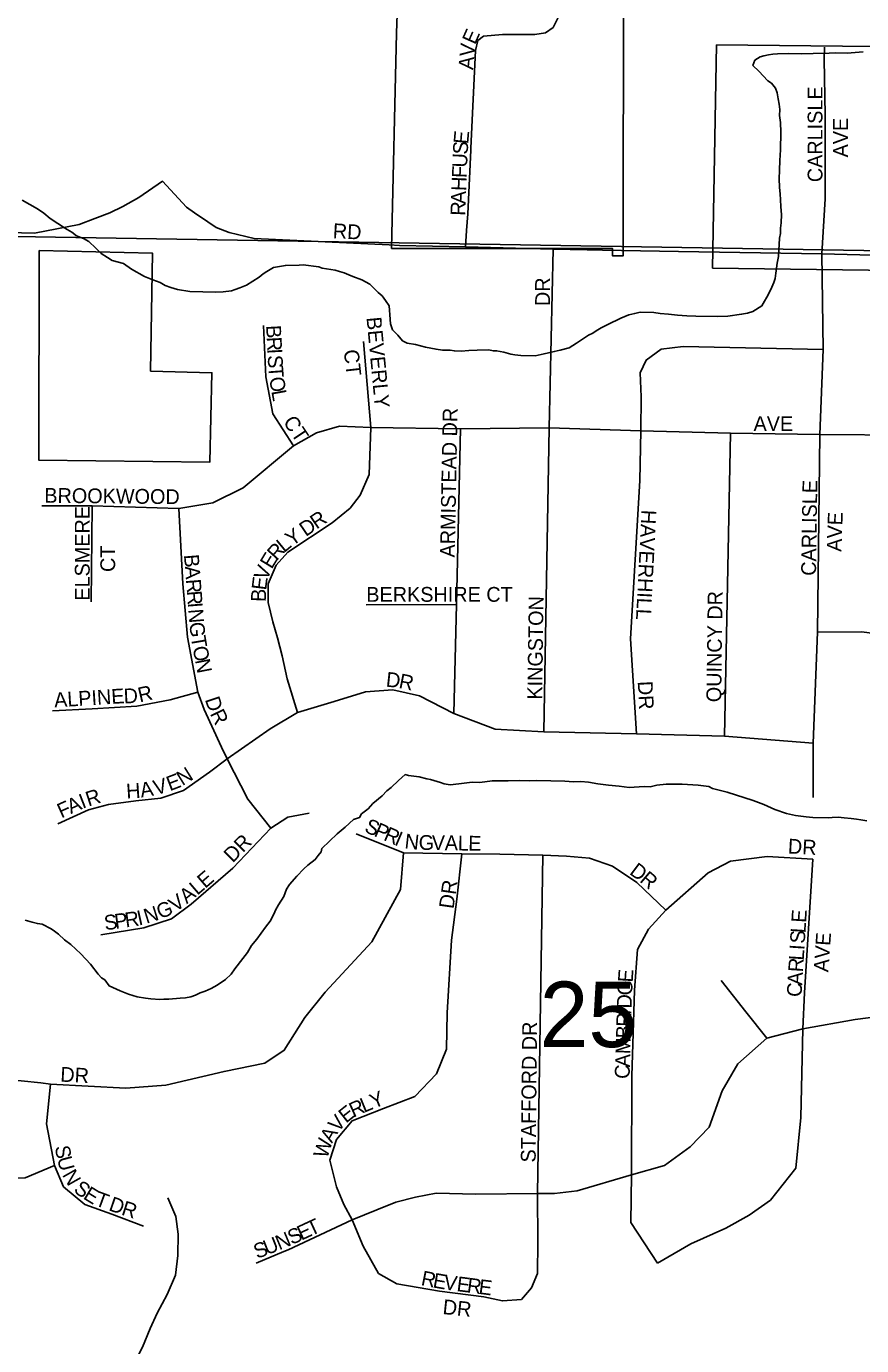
# Model space of a CAD drawing. Extents: x 1310247 to 1552180, y 377264 to 706493.
# Drawn here: x 1373476 to 1376294, y 520609 to 525062 of the extents above; entities that cross this region are included whole.
import ezdxf

# ---------------------------------------------------------------- set-up
doc = ezdxf.new("R2010")
doc.units = 0
for name, color, linetype in [('GM_X_City_Street', 7, 'Continuous'), ('GM_X_City_Street_Text', 7, 'Continuous'), ('GM_X_Corporation', 7, 'Continuous'), ('GM_X_County_Road', 7, 'Continuous'), ('GM_X_Minor_River', 7, 'Continuous'), ('GM_X_Section', 7, 'Continuous'), ('GM_X_Section_Text', 7, 'Continuous'), ('GM_X_Township_Subdivision', 7, 'Continuous'), ('GM_X_Township_Subdivision_Text', 7, 'Continuous')]:
    doc.layers.add(name, color=color, linetype=linetype)

msp = doc.modelspace()

# ---------------------------------------------------------------- linework, layer by layer
at = {"layer": 'GM_X_City_Street'}
for points in [[(1372748.5, 524384.6), (1373236.2, 524370.2), (1373502.9, 524363.9), (1373653.5, 524392.9), (1373707, 524412.9), (1373756.9, 524432.8), (1373801.4, 524453.7), (1373855.8, 524484.5), (1373935.6, 524538.9), (1374016.3, 524451), (1374043.6, 524432.8), (1374088, 524402), (1374116.1, 524382.9), (1374159.7, 524365.7), (1374245, 524345.7), (1374699.7, 524324)], [(1374957.4, 524317.4), (1374961.2, 524372.8)], [(1374699.7, 524324), (1374735.3, 524322.3), (1374957.4, 524317.4), (1375253.7, 524309.4), (1375368, 524307.5)], [(1375221.9, 522681), (1375239.9, 523706.2), (1375253.7, 524309.4)], [(1375419.5, 524306.6), (1375676.6, 524302.3)], [(1376130.5, 522459.3), (1376130.5, 522642.4), (1376145.6, 523016.9), (1376153.3, 523684.5), (1376164.1, 523971.3), (1376160.4, 524294.2)], [(1374377, 523646), (1374307.6, 523754.2), (1374283.6, 523879.3), (1374275.6, 524052)], [(1373527.6, 523443), (1373697.7, 523443), (1373990.6, 523434.1), (1374104.6, 523453.7), (1374207, 523504.4), (1374377, 523646), (1374454.5, 523689.6), (1374532.9, 523711.9), (1374638.4, 523707.5), (1374941, 523703.3), (1375239.9, 523706.2), (1375548.9, 523697), (1375851.4, 523688.5), (1376153.3, 523684.5), (1376455.9, 523682.4), (1376753.8, 523684.4), (1377579.5, 523669.5), (1377722.9, 523673), (1377835.2, 523685.2), (1377905, 523718.1), (1378033.6, 523829.1), (1378264.9, 524028.4)], [(1374638.4, 523707.5), (1374613.2, 523998)], [(1375534.2, 522674.3), (1375513.9, 522994.3), (1375546.2, 523528.7), (1375548.9, 523697), (1375550.6, 523811.8), (1375547.1, 523892.4), (1375567.3, 523935.4), (1375618.1, 523972.1), (1375691.7, 523980.9), (1376164.1, 523971.3)], [(1374390.5, 522745.6), (1374356, 522859.8), (1374338.4, 522937.1), (1374323.3, 522997.6), (1374307.3, 523052.2), (1374291.4, 523116.8), (1374292.2, 523180.6), (1374318.2, 523243.6), (1374358.6, 523286.5), (1374507.2, 523386.4), (1374568.5, 523435.9), (1374602.1, 523479.6), (1374632.3, 523549.3), (1374638.4, 523707.5)], [(1374918.7, 522742.3), (1374927.6, 523110.9), (1374941, 523703.3)], [(1375831.5, 522665.9), (1375851.4, 523688.5)], [(1373694.4, 523119.6), (1373697.7, 523443)], [(1374301, 522355.7), (1374223.1, 522453.1), (1374153.6, 522589.4), (1374133.8, 522628.4), (1374075.3, 522755.7), (1374054.2, 522814.9), (1374019.5, 522999.6), (1374003.5, 523180.4), (1373990.6, 523434.1)], [(1374622.1, 523109.6), (1374927.6, 523110.9)], [(1376145.6, 523016.9), (1376295.1, 523017.7), (1376442, 522997.6), (1376735.1, 522985), (1376819.9, 522951.4), (1376889.6, 522868.2), (1376907.1, 522834)], [(1373564.1, 522751.2), (1373697.6, 522758.1), (1373848.3, 522767.5), (1373961.1, 522788.8), (1374054.2, 522814.9)], [(1373582.1, 522370.3), (1373685.1, 522417.4), (1373752.5, 522435.2), (1373845, 522447.4), (1373929.4, 522457.2), (1374005.6, 522483.1), (1374094.1, 522544.8), (1374153.6, 522589.4), (1374298.9, 522690.2), (1374390.5, 522745.6), (1374513.9, 522783.4), (1374620.6, 522815.4), (1374712.1, 522822.9), (1374802.8, 522801.9), (1374918.7, 522742.3), (1375057.3, 522689.4), (1375221.9, 522681), (1375534.2, 522674.3), (1375831.5, 522665.9), (1376130.5, 522642.4)], [(1373726.5, 521995.4), (1373872.5, 522019), (1373965.1, 522049), (1374032.4, 522098.5), (1374172, 522220.2), (1374301, 522355.7), (1374358.6, 522392.3), (1374430, 522406)], [(1374589.2, 522336.1), (1374748.9, 522272.7), (1374945.5, 522268.7), (1375073.9, 522267.9), (1375218.4, 522263.9), (1375298.6, 522260.7), (1375375.7, 522254.3), (1375453.5, 522227.8), (1375535.4, 522172.4), (1375633.3, 522078.2)], [(1373524.3, 521495.6), (1373557.1, 521491.8), (1373811.5, 521478.2), (1373946.3, 521487.8), (1374143, 521534.4), (1374280.2, 521562.5), (1374346, 521605.8), (1374415, 521716.6), (1374484, 521802.4), (1374641.3, 521971.8), (1374738.5, 522148.3), (1374748.9, 522272.7)], [(1374574.7, 521033.6), (1374546.6, 521085), (1374522.1, 521144.6), (1374499.9, 521234.6), (1374522.1, 521304.7), (1374574.7, 521367.9), (1374681, 521409.9), (1374786.2, 521449.7), (1374860.2, 521526.4), (1374893.7, 521609.8), (1374896.1, 521732.5), (1374910.1, 521978), (1374928.8, 522115.9), (1374945.5, 522268.7)], [(1375200.9, 521122.3), (1375218.4, 522263.9)], [(1375517.2, 521186), (1375517.2, 521186), (1375519.2, 521519), (1375527.4, 521808.3), (1375537.6, 521945.6), (1375575.2, 522015.1), (1375633.3, 522078.2), (1375776.9, 522204.5), (1375852.3, 522244.3), (1375975.5, 522259.6), (1376129.3, 522250.4)], [(1375605.8, 520887.5), (1375717.8, 520952.7), (1375836, 521005.7), (1375914.4, 521049.5), (1375986.7, 521100.4), (1376072.3, 521208.4), (1376089.6, 521379.5), (1376095.7, 521677.9), (1376101, 521800.3), (1376129.3, 522250.4)], [(1375974.5, 521646.4), (1375903, 521735.3), (1375820.1, 521841)], [(1374344.5, 520926.7), (1374359, 520932.8), (1374574.7, 521033.6), (1374658, 521067.8), (1374722.7, 521092.8), (1374788.9, 521110.6), (1374858.1, 521123.3), (1374992.6, 521120.3), (1375200.9, 521122.3), (1375257.4, 521122.8), (1375334.8, 521132), (1375517.2, 521186), (1375629.2, 521217.5), (1375715.8, 521279.7), (1375780, 521346.9), (1375823.8, 521469.1), (1375876.7, 521559.8), (1375974.5, 521646.4), (1376095.7, 521677.9), (1376272.9, 521709.5), (1376464.5, 521734.7)], [(1371505.8, 520018.8), (1371508.7, 520022), (1371545.9, 520075.1), (1371780.6, 520414.3), (1371872.9, 520553.4), (1371929.6, 520639.1), (1372000.8, 520712.4), (1372095.9, 520792.1), (1372233.3, 520902.7), (1372362.3, 521000.6), (1372448, 521066.2), (1372549.2, 521185.2), (1372583.4, 521237.6), (1372631.7, 521321.7), (1372670.3, 521390.7), (1372742.5, 521499.9), (1372830.8, 521555.3), (1372919.9, 521573.7), (1373074.7, 521550.4), (1373256.9, 521523.1), (1373458.4, 521503.1), (1373524.3, 521495.6)], [(1373074.7, 521550.4), (1373050.9, 521412.1), (1373068.7, 521343.2), (1373117.6, 521290.9), (1373211.1, 521231.9), (1373317.9, 521185.2), (1373403.5, 521173), (1373471.4, 521175.2), (1373570.3, 521217.5)], [(1373557.1, 521491.8), (1373543.6, 521357.5), (1373570.3, 521217.5), (1373601.5, 521145.2), (1373672.7, 521085.1), (1373763.9, 521052.8), (1373870.7, 521012.8)], [(1375605.8, 520887.5), (1375515.1, 521025), (1375517.2, 521186)], [(1374574.7, 521033.6), (1374612.7, 520944.6), (1374663.6, 520852.9), (1374725.7, 520817.2), (1374870.4, 520792.8), (1375019.1, 520773.4), (1375082.2, 520760.2), (1375146.4, 520765.3), (1375180.5, 520804), (1375200.4, 520852.9), (1375201.4, 520957.8), (1375200.9, 521122.3)], [(1374251.1, 520887), (1374344.5, 520926.7)]]:
    msp.add_lwpolyline(points, dxfattribs=at)
at = {"layer": 'GM_X_Corporation'}
for points in [[(1374708.4, 524311.6), (1375453.3, 524312.1), (1375453.3, 524287.3), (1375489.4, 524286.9), (1375490.4, 525243.6), (1374732.7, 525261.1), (1374725.3, 525038.2)], [(1375791.1, 524245.7), (1377194.6, 524227.9), (1377201.5, 524534.7), (1377111.1, 524537.2), (1377111.1, 524629.8), (1376961.8, 524632.7), (1376960.3, 524268.8), (1376748.4, 524271.5), (1376760.8, 524988.9), (1375804.9, 524998.9)], [(1373519, 524305), (1373518, 523597.1), (1374095.3, 523590.8), (1374102, 523892.5), (1373894.7, 523898.1), (1373901.6, 524295.6)]]:
    msp.add_lwpolyline(points, close=True, dxfattribs=at)
at = {"layer": 'GM_X_County_Road'}
for points in [[(1375368, 524307.5), (1375419.5, 524306.6)], [(1375676.6, 524302.3), (1376160.4, 524294.2), (1376460.5, 524285.9), (1376602, 524283.1)]]:
    msp.add_lwpolyline(points, dxfattribs=at)
at = {"layer": 'GM_X_Minor_River'}
for points in [[(1376299.2, 524975.9), (1376245, 524971.2), (1376206.9, 524972.2), (1376184.9, 524970.8), (1376130.7, 524970.1), (1376090.6, 524969.1), (1376048.6, 524970.2), (1376010.5, 524969.2), (1375994.4, 524967.6), (1375980.3, 524965.9), (1375964.2, 524962.3), (1375952.1, 524958.6), (1375933.8, 524947.1), (1375927.3, 524929.2), (1375946.9, 524910.7), (1375978.2, 524877.9), (1375990.1, 524869.6), (1376003.7, 524853.3), (1376009.3, 524837.1), (1376012.8, 524817), (1376016.4, 524798.9), (1376018, 524780.9), (1376017.5, 524760.9), (1376021, 524736.8), (1376022.2, 524704.8), (1376020.8, 524644.8), (1376017.9, 524608.8), (1376017.1, 524576.8), (1376016.4, 524546.8), (1376017.7, 524518.8), (1376019.2, 524494.7), (1376020.7, 524476.7), (1376022.2, 524452.7), (1376023.6, 524426.6), (1376022.9, 524398.6), (1376020.5, 524380.7), (1376020, 524362.7), (1376017.6, 524346.7), (1376014.2, 524284.8), (1376009.6, 524262.9), (1376004.8, 524229), (1376002.4, 524211.1), (1375998, 524197.2), (1375987.4, 524173.4), (1375974.8, 524147.7), (1375966.5, 524133.9), (1375958.1, 524118.1), (1375927.5, 524098.9), (1375909.4, 524093.4), (1375889.3, 524089.9), (1375843, 524083), (1375808.9, 524081.9), (1375734.8, 524083.8), (1375704.7, 524084.5), (1375672.7, 524087.3), (1375642.8, 524090.1), (1375614.8, 524092.8), (1375592.8, 524095.4), (1375546.7, 524096.5), (1375528.6, 524093), (1375508.4, 524087.5), (1375482.1, 524076.2), (1375437.5, 524055.3), (1375415.2, 524043.8), (1375398.9, 524034.2), (1375386.7, 524026.5), (1375372.5, 524018.9), (1375331.8, 523991.9), (1375307.4, 523976.5), (1375277.1, 523969.3), (1375257, 523963.8), (1375222.7, 523956.7), (1375192.5, 523949.4), (1375144.4, 523950.6), (1375124.4, 523953.1), (1375110.5, 523955.5)], [(1375110.5, 523955.5), (1375086.6, 523962.1), (1375062.6, 523966.7), (1375050.6, 523967), (1375036.6, 523969.4), (1374996.5, 523968.4), (1374968.4, 523967.1), (1374942.4, 523965.8), (1374920.3, 523966.3), (1374906.4, 523968.7), (1374880.3, 523969.3), (1374858.3, 523971.9), (1374822.4, 523978.8), (1374788.6, 523987.7), (1374760.6, 523992.4), (1374744.8, 524000.8), (1374729.2, 524019.2), (1374711.6, 524037.6), (1374704.1, 524057.8), (1374702.8, 524087.9), (1374701.2, 524103.9), (1374699.5, 524118), (1374687.9, 524136.3), (1374676.3, 524152.6), (1374662.5, 524162.9), (1374635.1, 524191.6), (1374607.4, 524206.3), (1374577.6, 524217.1), (1374563.7, 524223.4), (1374547.9, 524229.8), (1374531.9, 524234.2), (1374518, 524238.6), (1374474.1, 524245.7), (1374462.2, 524250), (1374410.2, 524257.3), (1374396.2, 524255.7), (1374350.1, 524254.8), (1374309.8, 524247.9), (1374287.4, 524234.4), (1374275.2, 524226.7), (1374260.9, 524215.1), (1374218.2, 524188.2), (1374195.9, 524178.7), (1374179.8, 524173.1), (1374167.6, 524169.4), (1374139.5, 524166.1), (1374115.4, 524164.8), (1374027.3, 524167), (1373985.4, 524174), (1373963.5, 524180.6), (1373943.6, 524187.1), (1373927.8, 524197.5), (1373902, 524206.2), (1373874.2, 524216.9), (1373830.7, 524242), (1373803.1, 524260.7), (1373765.2, 524271.6), (1373749.5, 524282), (1373727.7, 524294.6), (1373710.1, 524313.1), (1373686.6, 524335.7), (1373668.8, 524346.1), (1373645, 524354.7), (1373629.3, 524367.1), (1373613.4, 524375.5), (1373601.6, 524383.8), (1373581.9, 524396.3), (1373556.2, 524413), (1373534.6, 524431.5), (1373512.9, 524446.1), (1373487.2, 524460.8), (1373461.5, 524475.4)], [(1376311.3, 522380.7), (1376291.3, 522383.2), (1376277.3, 522385.5), (1376259.3, 522388), (1376235.4, 522390.6), (1376215.4, 522393.1), (1376195.3, 522391.6), (1376181.2, 522390), (1376129.1, 522391.3), (1376107.2, 522393.8), (1376071.2, 522398.8), (1376041.3, 522405.5), (1376001.5, 522418.5), (1375963.9, 522435.5), (1375928.1, 522448.4), (1375840.6, 522476.6), (1375790.8, 522489.9), (1375778.9, 522496.2), (1375743, 522501.1), (1375689, 522504.4), (1375634.8, 522503.8), (1375602.7, 522500.6), (1375580.5, 522495.2), (1375560.5, 522495.7), (1375510.3, 522493), (1375476.4, 522497.8), (1375440.4, 522500.7), (1375404.4, 522505.6), (1375372.4, 522510.5), (1375346.5, 522513.1), (1375322.4, 522511.7), (1375292.4, 522514.5), (1375198.2, 522516.9), (1375172.2, 522515.5), (1375140.1, 522516.3), (1375102, 522515.3), (1375047.9, 522514.7), (1375005.7, 522509.7), (1374979.6, 522510.4), (1374935.4, 522505.5), (1374905.3, 522502.3), (1374885.3, 522504.8), (1374873.4, 522509.1), (1374839.6, 522519.9), (1374827.6, 522522.2), (1374801.7, 522528.9), (1374765.8, 522533.8), (1374753.8, 522536.1), (1374731.3, 522516.7), (1374706.7, 522493.3), (1374692.4, 522481.6), (1374675.9, 522464.1), (1374645.2, 522438.8), (1374628.8, 522421.2), (1374606.3, 522403.8), (1374600, 522392), (1374579.8, 522384.5), (1374551.2, 522359.2), (1374524.5, 522335.9), (1374473.3, 522287.1), (1374471, 522275.2), (1374460.7, 522263.5), (1374450.3, 522249.7), (1374425.8, 522230.3), (1374411.5, 522218.7), (1374388.8, 522193.3), (1374364.1, 522165.9), (1374353.7, 522150.1)], [(1374353.7, 522150.1), (1374345.1, 522124.4), (1374326.4, 522096.8), (1374316, 522079.1), (1374311.7, 522067.2), (1374299, 522041.5), (1374282.5, 522021.9), (1374253.5, 521980.6), (1374234.9, 521959.1), (1374222.3, 521935.4), (1374205.8, 521915.8), (1374178.9, 521880.5), (1374166.5, 521862.8), (1374148, 521845.3), (1374119.5, 521826), (1374099.2, 521814.5), (1374078.9, 521805), (1374062.7, 521799.4), (1374046.5, 521791.8), (1374030.4, 521786.3), (1374012.2, 521782.7), (1373994.2, 521781.2), (1373956, 521778.1), (1373940, 521778.5), (1373925.9, 521776.9), (1373895.9, 521779.7), (1373878, 521782.1), (1373850, 521786.8), (1373820.2, 521795.6), (1373792.4, 521806.3), (1373754.7, 521823.2), (1373741.1, 521843.6), (1373729.3, 521849.9), (1373717.5, 521862.2), (1373692.3, 521896.8), (1373659.1, 521931.7), (1373625.8, 521962.5), (1373604.1, 521979.1), (1373584.5, 521997.6), (1373570.7, 522007.9), (1373558.9, 522016.2), (1373529.2, 522031), (1373513.2, 522033.4), (1373495.3, 522037.9), (1373471.4, 522044.5)], [(1373953.5, 521108.4), (1373979.6, 521045.4), (1373987.7, 520985), (1373987.4, 520912.9), (1373979.4, 520847), (1373951.3, 520781.7), (1373917.3, 520718.6), (1373893.6, 520667.2), (1373867.6, 520603.9), (1373822.8, 520515.1), (1373771.4, 520472.6), (1373716.4, 520440.2), (1373665.7, 520419.7), (1373595.2, 520405.9), (1373537.4, 520413.7), (1373483.5, 520421.4), (1373419.5, 520421.4)]]:
    msp.add_lwpolyline(points, dxfattribs=at)
at = {"layer": 'GM_X_Section'}
for points in [[(1372843.5, 529692.3), (1378203.5, 529587.8), (1378082.1, 524540.1), (1378074, 524276.3), (1372755.6, 524363.8)], [(1372755.6, 524363.8), (1378074, 524276.3), (1377993.5, 519265.8), (1377986.5, 518961.9), (1372681.9, 519037.1)]]:
    msp.add_lwpolyline(points, close=True, dxfattribs=at)
at = {"layer": 'GM_X_Township_Subdivision'}
for points in [[(1375017.9, 525028), (1375082.4, 525034.4), (1375191.7, 525033.9), (1375227.4, 525039.7), (1375253, 525057.8), (1375268.9, 525089.3), (1375271.1, 525134.6), (1375273.8, 525201.7)], [(1374975.5, 524650), (1374991.3, 524980), (1374998.8, 525013.6), (1375017.9, 525028)], [(1376160.4, 524294.2), (1376171.6, 524479.7), (1376171.6, 524669.3), (1376171.6, 524762.7), (1376168, 524949.5), (1376168.9, 524991.8)], [(1374961.2, 524372.8), (1374965.2, 524428.9), (1374975.2, 524643.5), (1374975.5, 524650)]]:
    msp.add_lwpolyline(points, dxfattribs=at)

# ---------------------------------------------------------------- texts
at = {"layer": 'GM_X_City_Street_Text'}
for s, rotation, p in [('RD', 356.9889, (1374508.9, 524347)), ('DR', 90, (1375242.6, 524117.7)), ('B', 272.9885, (1374284.6, 524052.1)), ('BEVERLY', 275.3564, (1374623.4, 524078.9)), ('R', 272.9949, (1374286.7, 524012.6)), ('I', 272.9846, (1374288.8, 523973)), ('CT', 276.3422, (1374546.7, 523968.4)), ('S', 272.9917, (1374289.9, 523951)), ('T', 274.4281, (1374291.8, 523914.5)), ('O', 279.0023, (1374295.1, 523875.1)), ('L', 280.2134, (1374302.1, 523830.5)), ('CT', 303.6918, (1374340.3, 523726.9)), ('ARMISTEAD DR', 88.8984, (1374921.4, 523268.6)), ('AVE', 0, (1375929.6, 523695.9)), ('CARLISLE', 89.1316, (1376140.2, 523207)), ('BROOKWOOD', 359.3776, (1373536.1, 523453.9)), ('ELSMERE', 90, (1373689.4, 523123.3)), ('R', 34.3131, (1374454.9, 523362.8)), ('HAVERHILL', 267.1017, (1375551.8, 523430.8)), ('D', 34.3174, (1374418.5, 523337.9)), ('AVE', 88.0242, (1376226.2, 523287.8)), ('Y', 35.039, (1374371.7, 523305.3)), ('CT', 90, (1373775.4, 523220.1)), ('E', 58.7504, (1374303.5, 523227.5)), ('R', 48.0281, (1374320.3, 523255.6)), ('L', 39.3298, (1374345.3, 523283.6)), ('B', 274.5701, (1374007.4, 523278)), ('V', 68.5791, (1374288.4, 523188.5)), ('A', 274.5676, (1374010.6, 523238.5)), ('E', 82.8784, (1374284.9, 523156.8)), ('R', 274.5701, (1374014.1, 523194.7)), ('B', 87.8021, (1374283.4, 523118.3)), ('BERKSHIRE CT', 0, (1374622.8, 523119.5)), ('R', 274.5701, (1374017.2, 523155.2)), ('I', 274.5699, (1374020.4, 523115.7)), ('KINGSTON', 89.1927, (1375216.2, 522789)), ('QUINCY DR', 89.2556, (1375820.3, 522780.3)), ('N', 274.5676, (1374022.1, 523093.8)), ('G', 275.2951, (1374025.7, 523049.2)), ('T', 279.572, (1374030.3, 523001.4)), ('O', 280.8946, (1374036.4, 522965.4)), ('N', 280.952, (1374044.7, 522922.2)), ('D', 353.8903, (1374687.4, 522833.5)), ('R', 348.6579, (1374730, 522829)), ('DR', 273.0139, (1375538.6, 522851)), ('ALPINE', 3.5016, (1373570.7, 522762.9)), ('D', 2.8643, (1373805.1, 522776.1)), ('R', 12.9826, (1373858.4, 522779.6)), ('D', 288.2656, (1374077.8, 522790.2)), ('R', 295.7332, (1374094.2, 522742)), ('E', 20.8863, (1373959.9, 522479.8)), ('N', 31.9181, (1374002.2, 522497)), ('R', 17.8705, (1373685.2, 522428.1)), ('H', 3.7399, (1373814.1, 522455.1)), ('A', 9.3323, (1373863.3, 522458.6)), ('V', 14.735, (1373911.7, 522466.8)), ('F', 24.1206, (1373593.7, 522388.2)), ('A', 24.1242, (1373625.9, 522402.6)), ('I', 21.3427, (1373665.4, 522420.3)), ('S', 336.5673, (1374613.4, 522344.3)), ('P', 336.5928, (1374645.8, 522330.2)), ('R', 336.5726, (1374678.1, 522316.3)), ('DR', 45, (1374171.8, 522236.7)), ('I', 336.8027, (1374714.6, 522300.4)), ('N', 353.7207, (1374750.4, 522287.7)), ('G', 359.1792, (1374799.3, 522282.5)), ('V', 359.0382, (1374843.2, 522281.9)), ('A', 359.0694, (1374887.3, 522281.2)), ('L', 359.0437, (1374931.3, 522280.4)), ('E', 359.0437, (1374966.4, 522279.9)), ('DR', 356.9887, (1376044.5, 522270.2)), ('D', 323.1563, (1375508, 522202.7)), ('E', 40.8048, (1374079.1, 522150.1)), ('DR', 81.871, (1374917.1, 522081.4)), ('R', 319.5423, (1375542.6, 522176.8)), ('V', 35.8239, (1373978.9, 522070.7)), ('A', 39.0409, (1374017, 522098.3)), ('L', 40.7867, (1374052.5, 522127.1)), ('N', 17.4711, (1373880.8, 522032.7)), ('G', 22.8034, (1373927.6, 522047.6)), ('S', 7.9756, (1373741.6, 522010.6)), ('P', 7.9485, (1373776.4, 522015.5)), ('R', 8.0478, (1373811.4, 522020.3)), ('I', 12.5479, (1373854.8, 522026.7)), ('E', 86.364, (1376106.8, 522035.2)), ('S', 86.3711, (1376102.3, 521964.9)), ('L', 86.3738, (1376104.6, 522000)), ('AVE', 86.055, (1376182.1, 521868.4)), ('I', 86.3712, (1376100.9, 521943)), ('R', 86.3676, (1376096.2, 521868.3)), ('L', 86.3711, (1376098.7, 521907.8)), ('E', 86.2413, (1375521.6, 521833.7)), ('A', 86.4618, (1376093.5, 521824.4)), ('G', 87.0808, (1375519.3, 521789.9)), ('C', 87.5402, (1376091.8, 521785.1)), ('D', 88.3057, (1375518, 521746.2)), ('R', 88.3057, (1375516.2, 521684.6)), ('I', 88.3057, (1375517.4, 521724.2)), ('STAFFORD DR', 89.3902, (1375194.2, 521227)), ('B', 88.3057, (1375515.1, 521645.1)), ('M', 88.3057, (1375513.5, 521592.3)), ('C', 88.3057, (1375511, 521508.7)), ('A', 88.3057, (1375512.2, 521548.3)), ('DR', 356.9889, (1373589.3, 521500.2)), ('Y', 22.3778, (1374647.2, 521407.8)), ('E', 38.3141, (1374554.1, 521358.1)), ('R', 24.3028, (1374579, 521378.3)), ('L', 22.395, (1374614.7, 521394.4)), ('V', 49.3157, (1374527.3, 521326.5)), ('A', 60.4279, (1374507, 521290.3)), ('W', 72.1685, (1374490.6, 521238.4)), ('S', 279.5993, (1373571.8, 521280.7)), ('U', 285.1267, (1373578.8, 521240.8)), ('N', 299.5009, (1373595.5, 521185.7)), ('S', 323.4404, (1373632.2, 521130.4)), ('E', 328.5532, (1373664.5, 521106.7)), ('T', 339.7794, (1373704.1, 521083.7)), ('D', 340.9164, (1373750.8, 521066.4)), ('R', 342.2026, (1373793.6, 521051.6)), ('E', 24.7937, (1374403.5, 520963)), ('T', 24.778, (1374435.5, 520977.8)), ('U', 21.4118, (1374287, 520914.1)), ('N', 22.651, (1374329, 520930.6)), ('S', 24.6392, (1374371.4, 520948.3)), ('S', 21.4234, (1374254.2, 520901.2)), ('R', 348.7817, (1374805.1, 520813.7)), ('E', 350.0508, (1374845.1, 520805.8)), ('V', 352.3878, (1374881.9, 520799.3)), ('E', 352.7235, (1374925.9, 520793.5)), ('R', 352.695, (1374960.8, 520789)), ('E', 352.7123, (1375000.1, 520784)), ('DR', 353.9943, (1374878.9, 520716))]:
    msp.add_text(s, height=50, rotation=rotation, dxfattribs=at).set_placement(p)
at = {"layer": 'GM_X_Section_Text'}
msp.add_text('25', height=221, rotation=0, dxfattribs=at).set_placement((1375208, 521616.6))
at = {"layer": 'GM_X_Township_Subdivision_Text'}
for s, rotation, p in [('E', 66.0326, (1374989.9, 524997.3)), ('V', 84.7555, (1374987, 524957.6)), ('A', 84.7571, (1374983, 524913.8)), ('CARLISLE', 90, (1376162.2, 524535.7)), ('AVE', 90, (1376248.2, 524619.3)), ('S', 86.5754, (1374964.6, 524628)), ('E', 85.0752, (1374966.7, 524662.8)), ('U', 87.7776, (1374962.9, 524584.3)), ('F', 87.7801, (1374961.5, 524549.1)), ('H', 87.7804, (1374959.8, 524505.2)), ('A', 87.7804, (1374958.1, 524461.2)), ('R', 87.7778, (1374956.6, 524421.6))]:
    msp.add_text(s, height=50, rotation=rotation, dxfattribs=at).set_placement(p)

doc.saveas('drawing.dxf')
